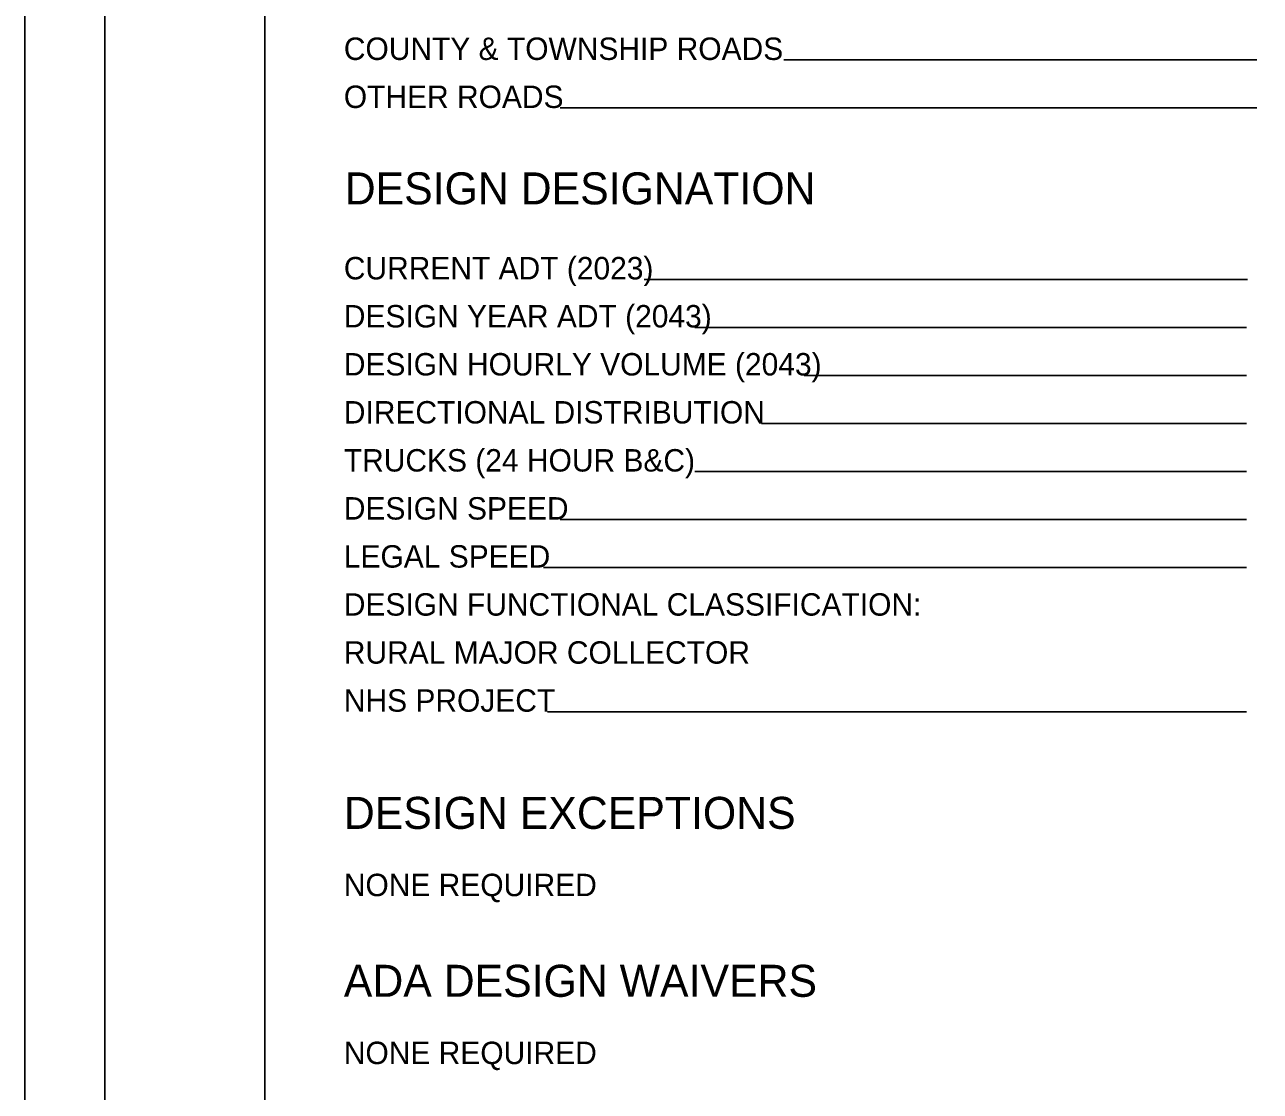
# Model space of a CAD drawing. Extents: x -1.8 to 75.7, y -2 to 25.
# Drawn here: x 0 to 7.72, y 4.74 to 11.4 of the extents above; entities that cross this region are included whole.
import ezdxf

# ---------------------------------------------------------------- set-up
doc = ezdxf.new("R2010")
doc.units = 0
for name, color, linetype in [('SH_Border', 7, 'Continuous'), ('SH_Cut_Line', 7, 'Continuous'), ('SH_Data', 7, 'Continuous'), ('SH_Text', 7, 'Continuous')]:
    doc.layers.add(name, color=color, linetype=linetype)

msp = doc.modelspace()

# ---------------------------------------------------------------- linework, layer by layer
at = {"layer": 'SH_Border'}
for points in [[(0.5, 21.5), (1.5, 21.5), (1.5, 0.5), (0.5, 0.5)], [(1.5, 21.5), (33.5, 21.5), (33.5, 0.5), (1.5, 0.5)]]:
    msp.add_lwpolyline(points, close=True, dxfattribs=at)
at = {"layer": 'SH_Cut_Line'}
msp.add_lwpolyline([(0, 0), (34, 0), (34, 22), (0, 22)], close=True, dxfattribs=at)
at = {"layer": 'SH_Data'}
for p, q in [((7.7, 11.1767), (4.7452, 11.1767)), ((7.7, 10.8767), (3.3471, 10.8767)), ((7.6424, 9.8062), (3.871, 9.8062)), ((7.6368, 9.5062), (4.1885, 9.5062)), ((7.6368, 9.2062), (4.8723, 9.2062)), ((7.6368, 8.9062), (4.6037, 8.9062)), ((7.6368, 8.6062), (4.1885, 8.6062)), ((7.6368, 8.3062), (3.346, 8.3062)), ((7.6368, 8.0062), (3.2422, 8.0062)), ((7.6368, 7.1062), (3.2669, 7.1062))]:
    msp.add_line(p, q, dxfattribs=at)

# ---------------------------------------------------------------- texts
msp.add_text('DESIGN DESIGNATION', height=0.2, dxfattribs=at).set_placement((2, 10.2747))
at = {"layer": 'SH_Text'}
for s, height, p in [('COUNTY & TOWNSHIP ROADS', 0.14, (1.9944, 11.1767)), ('OTHER ROADS', 0.14, (1.9944, 10.8767)), ('CURRENT ADT (2023)', 0.14, (1.9944, 9.8062)), ('DESIGN YEAR ADT (2043)', 0.14, (1.9944, 9.5062)), ('DESIGN HOURLY VOLUME (2043)', 0.14, (1.9944, 9.2062)), ('DIRECTIONAL DISTRIBUTION', 0.14, (1.9944, 8.9062)), ('TRUCKS (24 HOUR B&C)', 0.14, (1.9944, 8.6062)), ('DESIGN SPEED', 0.14, (1.9944, 8.3062)), ('LEGAL SPEED', 0.14, (1.9944, 8.0062)), ('DESIGN FUNCTIONAL CLASSIFICATION:', 0.14, (1.9944, 7.7062)), ('RURAL MAJOR COLLECTOR', 0.14, (1.9944, 7.4062)), ('NHS PROJECT', 0.14, (1.9944, 7.1062)), ('DESIGN EXCEPTIONS', 0.2, (1.9944, 6.3744)), ('NONE REQUIRED', 0.14, (1.9944, 5.9544)), ('ADA DESIGN WAIVERS', 0.2, (1.9944, 5.3256)), ('NONE REQUIRED', 0.14, (1.9944, 4.9056))]:
    msp.add_text(s, height=height, dxfattribs=at).set_placement(p)

doc.saveas('drawing.dxf')
